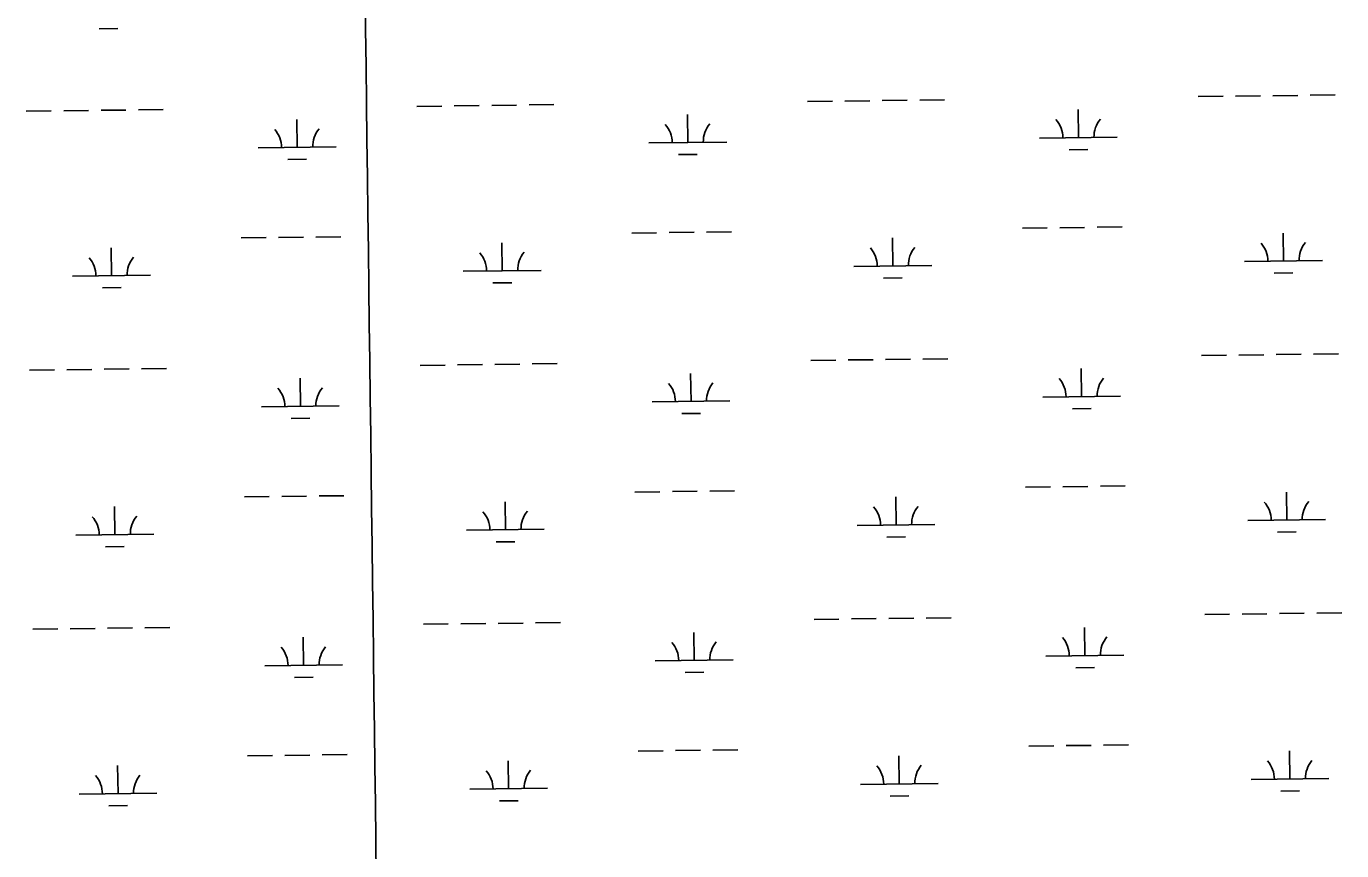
# Model space of a CAD drawing. Extents: x 3715084 to 3753216, y 488173 to 513963.
# Drawn here: x 3739827 to 3741517, y 510126 to 511185 of the extents above; entities that cross this region are included whole.
import ezdxf

# ---------------------------------------------------------------- set-up
doc = ezdxf.new("R2010")
doc.units = 0
doc.layers.add('V-GRID-MAJR', color=7, linetype='Continuous')
doc.layers.add('V-WETL-SWMP', color=7, linetype='Continuous')

msp = doc.modelspace()

# ---------------------------------------------------------------- linework, layer by layer
at = {"layer": 'V-GRID-MAJR'}
msp.add_spline([(3740482.536, 493855.044), (3740405.883, 499912.396), (3740329.19, 505972.83400000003), (3740252.497, 512033.283), (3740252.458, 512036.354)], degree=3, dxfattribs=at)
at = {"layer": 'V-WETL-SWMP'}
for p, q in [((3739920.9514086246, 511181.5145458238), (3739944.9495324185, 511181.81445569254)), ((3741381.024956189, 511095.1132405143), (3741413.0224545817, 511095.5131203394)), ((3741429.021203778, 511095.7130602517), (3741461.0187021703, 511096.1129400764)), ((3741477.0174513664, 511096.3128799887), (3741509.014949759, 511096.7127598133)), ((3740329.2911821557, 511081.969490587), (3740361.288680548, 511082.3693704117)), ((3740377.2874297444, 511082.56931032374), (3740409.284928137, 511082.96919014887)), ((3740425.283677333, 511083.1691300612), (3740457.281175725, 511083.5690098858)), ((3740473.279924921, 511083.76894979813), (3740505.2774233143, 511084.16882962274)), ((3740831.1599453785, 511088.24145568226), (3740863.1574437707, 511088.6413355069)), ((3740879.156192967, 511088.841275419), (3740911.15369136, 511089.2411552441)), ((3740927.152440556, 511089.4410951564), (3740959.149938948, 511089.8409749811)), ((3740975.1486881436, 511090.0409148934), (3741007.1461865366, 511090.44079471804)), ((3741333.028708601, 511094.51342077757), (3741365.026206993, 511094.91330060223)), ((3739827.422418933, 511075.6975254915), (3739859.4199173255, 511076.09740531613)), ((3739875.418666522, 511076.2973452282), (3739907.416164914, 511076.6972250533)), ((3739923.41491411, 511076.89716496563), (3739955.412412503, 511077.2970447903)), ((3739971.411161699, 511077.4969847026), (3740003.4086600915, 511077.89686452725)), ((3740175.345346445, 511029.2996346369), (3740174.895485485, 511065.2968226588)), ((3740677.214109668, 511035.5715997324), (3740676.764248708, 511071.5687877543)), ((3741179.0828728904, 511041.8435648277), (3741178.6330119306, 511077.8407528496)), ((3740125.349255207, 511028.67482241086), (3740225.341437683, 511029.9244468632)), ((3740627.21801843, 511034.94678750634), (3740727.210200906, 511036.1964119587)), ((3741129.0867816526, 511041.21875260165), (3741229.0789641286, 511042.46837705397)), ((3740163.5391124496, 511013.719885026), (3740187.5372362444, 511014.01979489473)), ((3740665.4078756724, 511019.9918501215), (3740689.4059994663, 511020.2917599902)), ((3741167.2766388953, 511026.2638152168), (3741191.274762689, 511026.5637250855)), ((3741155.119313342, 510926.103076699), (3741187.116811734, 510926.50295652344)), ((3741203.11556093, 510926.702896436), (3741235.113059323, 510927.1027762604)), ((3740103.3855393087, 510912.95932677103), (3740135.383037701, 510913.3592065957)), ((3740151.381786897, 510913.5591465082), (3740183.3792852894, 510913.95902633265)), ((3740199.3780344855, 510914.1589662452), (3740231.375532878, 510914.55884606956)), ((3740605.254302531, 510919.23129186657), (3740637.2518009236, 510919.6311716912)), ((3740653.2505501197, 510919.83111160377), (3740685.248048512, 510920.23099142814)), ((3740701.246797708, 510920.4309313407), (3740733.2442961, 510920.8308111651)), ((3740940.652321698, 510876.98921103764), (3740940.2024607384, 510912.98639905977)), ((3741107.1230657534, 510925.5032569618), (3741139.120564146, 510925.9031367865)), ((3741442.521084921, 510883.26117613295), (3741442.0712239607, 510919.2583641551)), ((3739936.914795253, 510864.44528084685), (3739936.464934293, 510900.442468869)), ((3740438.783558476, 510870.7172459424), (3740438.3336975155, 510906.7144339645)), ((3740890.6562304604, 510876.3643988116), (3740990.6484129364, 510877.61402326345)), ((3741392.5249936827, 510882.63636390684), (3741492.517176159, 510883.88598835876)), ((3739886.918704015, 510863.8204686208), (3739986.9108864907, 510865.07009307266)), ((3740388.7874672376, 510870.0924337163), (3740488.7796497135, 510871.3420581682)), ((3740928.846087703, 510861.4094614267), (3740952.8442114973, 510861.70937129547)), ((3741430.7148509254, 510867.68142652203), (3741454.7129747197, 510867.9813363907)), ((3739925.108561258, 510848.86553123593), (3739949.106685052, 510849.1654411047)), ((3740426.97732448, 510855.1374963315), (3740450.9754482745, 510855.43740620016)), ((3740979.3058407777, 510757.3919003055), (3741011.30333917, 510757.7917801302)), ((3741337.185861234, 510761.8644061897), (3741369.1833596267, 510762.2642860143)), ((3741385.1821088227, 510762.46422592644), (3741417.179607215, 510762.8641057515)), ((3741433.1783564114, 510763.06404566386), (3741465.175854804, 510763.46392548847)), ((3741481.174604, 510763.6638654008), (3741513.172102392, 510764.06374522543)), ((3739831.5795715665, 510743.0485109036), (3739863.5770699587, 510743.44839072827)), ((3739879.575819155, 510743.64833064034), (3739911.573317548, 510744.04821046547)), ((3739927.572066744, 510744.24815037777), (3739959.569565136, 510744.6480302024)), ((3739975.568314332, 510744.84797011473), (3740007.565812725, 510745.24784993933)), ((3740333.4483347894, 510749.32047599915), (3740365.4458331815, 510749.72035582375)), ((3740381.4445823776, 510749.9202957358), (3740413.44208077, 510750.32017556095)), ((3740429.4408299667, 510750.5201154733), (3740461.438328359, 510750.9199952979)), ((3740477.437077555, 510751.1199352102), (3740509.4345759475, 510751.5198150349)), ((3740835.317098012, 510755.5924410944), (3740867.3145964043, 510755.99232091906)), ((3740883.3133456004, 510756.1922608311), (3740915.310843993, 510756.59214065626)), ((3740931.3095931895, 510756.79208056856), (3740963.3070915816, 510757.1919603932)), ((3741183.2400255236, 510709.19455023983), (3741182.7901645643, 510745.1917382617)), ((3740179.502499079, 510696.650620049), (3740179.0526381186, 510732.64780807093)), ((3740681.371262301, 510702.9225851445), (3740680.9214013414, 510738.9197731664)), ((3741133.243934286, 510708.5697380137), (3741233.2361167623, 510709.8193624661)), ((3740129.5064078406, 510696.02580782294), (3740229.4985903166, 510697.2754322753)), ((3740631.375171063, 510702.2977729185), (3740731.3673535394, 510703.5473973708)), ((3741171.433791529, 510693.6148006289), (3741195.4319153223, 510693.9147104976)), ((3740167.6962650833, 510681.0708704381), (3740191.6943888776, 510681.3707803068)), ((3740669.565028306, 510687.3428355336), (3740693.5631520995, 510687.64274540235)), ((3741111.2802183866, 510592.85424237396), (3741143.2777167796, 510593.2541221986)), ((3741159.2764659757, 510593.45406211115), (3741191.273964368, 510593.8539419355)), ((3741207.272713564, 510594.0538818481), (3741239.270211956, 510594.4537616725)), ((3740107.542691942, 510580.31031218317), (3740139.5401903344, 510580.71019200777)), ((3740155.5389395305, 510580.91013192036), (3740187.5364379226, 510581.31001174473)), ((3740203.5351871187, 510581.5099516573), (3740235.5326855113, 510581.9098314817)), ((3740442.9407111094, 510538.06823135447), (3740442.490850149, 510574.0654193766)), ((3740609.411455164, 510586.58227727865), (3740641.4089535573, 510586.9821571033)), ((3740657.4077027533, 510587.18209701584), (3740689.4052011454, 510587.5819768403)), ((3740705.4039503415, 510587.7819167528), (3740737.4014487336, 510588.18179657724)), ((3740944.809474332, 510544.3401964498), (3740944.359613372, 510580.3373844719)), ((3741446.678237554, 510550.612161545), (3741446.228376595, 510586.6093495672)), ((3739941.0719478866, 510531.796266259), (3739940.6220869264, 510567.7934542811)), ((3740392.944619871, 510537.4434191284), (3740492.936802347, 510538.6930435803)), ((3740894.813383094, 510543.71538422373), (3740994.80556557, 510544.9650086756)), ((3741396.6821463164, 510549.987349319), (3741496.6743287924, 510551.2369737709)), ((3739891.0758566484, 510531.1714540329), (3739991.0680391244, 510532.4210784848)), ((3740431.134477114, 510522.4884817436), (3740455.1326009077, 510522.7883916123)), ((3740933.0032403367, 510528.76044683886), (3740957.0013641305, 510529.0603567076)), ((3741434.872003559, 510535.03241193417), (3741458.870127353, 510535.33232180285)), ((3739929.265713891, 510516.21651664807), (3739953.263837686, 510516.51642651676)), ((3740839.4742506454, 510422.94342650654), (3740871.471749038, 510423.3433063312)), ((3740887.470498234, 510423.54324624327), (3740919.467996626, 510423.9431260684)), ((3740935.4667458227, 510424.1430659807), (3740967.4642442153, 510424.5429458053)), ((3740983.4629934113, 510424.74288571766), (3741015.4604918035, 510425.14276554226)), ((3741341.3430138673, 510429.2153916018), (3741373.34051226, 510429.61527142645)), ((3741389.3392614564, 510429.8152113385), (3741421.3367598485, 510430.21509116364)), ((3741437.3355090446, 510430.41503107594), (3741469.333007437, 510430.8149109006)), ((3741485.3317566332, 510431.0148508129), (3741517.329255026, 510431.41473063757)), ((3739835.7367242, 510410.39949631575), (3739867.7342225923, 510410.79937614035)), ((3739883.7329717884, 510410.9993160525), (3739915.730470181, 510411.39919587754)), ((3739931.7292193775, 510411.5991357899), (3739963.7267177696, 510411.9990156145)), ((3739979.7254669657, 510412.19895552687), (3740011.7229653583, 510412.59883535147)), ((3740337.6054874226, 510416.6714614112), (3740369.602985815, 510417.0713412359)), ((3740385.601735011, 510417.27128114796), (3740417.5992334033, 510417.6711609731)), ((3740433.5979826, 510417.8711008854), (3740465.5954809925, 510418.27098071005)), ((3740481.5942301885, 510418.47092062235), (3740513.5917285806, 510418.870800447)), ((3740685.5284149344, 510370.27357055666), (3740685.0785539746, 510406.27075857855)), ((3741187.3971781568, 510376.5455356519), (3741186.9473171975, 510412.5427236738)), ((3740183.659651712, 510364.0016054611), (3740183.2097907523, 510399.998793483)), ((3740635.532323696, 510369.6487583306), (3740735.5245061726, 510370.89838278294)), ((3741137.401086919, 510375.92072342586), (3741237.3932693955, 510377.17034787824)), ((3740133.663560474, 510363.3767932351), (3740233.6557429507, 510364.62641768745)), ((3740673.7221809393, 510354.69382094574), (3740697.720304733, 510354.9937308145)), ((3741175.590944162, 510360.96578604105), (3741199.589067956, 510361.26569590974)), ((3740171.853417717, 510348.4218558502), (3740195.851541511, 510348.72176571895)), ((3740613.568607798, 510253.9332626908), (3740645.5661061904, 510254.33314251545)), ((3740661.5648553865, 510254.533082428), (3740693.562353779, 510254.9329622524)), ((3740709.561102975, 510255.13290216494), (3740741.5586013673, 510255.5327819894)), ((3741115.43737102, 510260.2052277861), (3741147.434869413, 510260.6051076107)), ((3741163.433618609, 510260.8050475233), (3741195.4311170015, 510261.20492734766)), ((3741211.4298661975, 510261.40486726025), (3741243.4273645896, 510261.8047470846)), ((3741450.8353901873, 510217.96314695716), (3741450.385529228, 510253.9603349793)), ((3739945.2291005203, 510199.14725167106), (3739944.77923956, 510235.14443969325)), ((3740111.699844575, 510247.66129759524), (3740143.697342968, 510248.0611774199)), ((3740159.696092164, 510248.26111733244), (3740191.6935905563, 510248.66099715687)), ((3740207.6923397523, 510248.8609370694), (3740239.6898381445, 510249.26081689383)), ((3740447.0978637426, 510205.4192167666), (3740446.648002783, 510241.41640478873)), ((3740948.966626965, 510211.6911818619), (3740948.5167660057, 510247.68836988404)), ((3741400.8392989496, 510217.3383347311), (3741500.8314814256, 510218.587959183)), ((3740397.101772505, 510204.79440454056), (3740497.0939549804, 510206.0440289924)), ((3740898.9705357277, 510211.0663696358), (3740998.962718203, 510212.3159940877)), ((3741439.029156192, 510202.38339734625), (3741463.0272799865, 510202.683307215)), ((3739895.233009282, 510198.522439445), (3739995.225191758, 510199.77206389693)), ((3739933.4228665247, 510183.5675020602), (3739957.420990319, 510183.8674119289)), ((3740435.2916297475, 510189.8394671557), (3740459.289753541, 510190.13937702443)), ((3740937.1603929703, 510196.111432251), (3740961.1585167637, 510196.4113421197))]:
    msp.add_line(p, q, dxfattribs=at)
for centre, radius, start, end in [((3741123.8383222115, 511041.6280016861), 35.24628790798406, 359.94418066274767, 41.48783899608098), ((3741234.3155571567, 511043.0086601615), 35.246287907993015, 139.94417775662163, 181.48783608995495), ((3740120.1007957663, 511029.0840714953), 35.24628790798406, 359.94418066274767, 41.48783899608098), ((3740230.5780307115, 511030.4647299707), 35.246287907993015, 139.94417775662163, 181.48783608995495), ((3740621.9695589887, 511035.3560365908), 35.24628790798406, 359.94418066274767, 41.48783899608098), ((3740732.446793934, 511036.7366950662), 35.246287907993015, 139.94417775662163, 181.48783608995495), ((3740383.5390077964, 510870.50168280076), 35.24628790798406, 359.94418066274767, 41.48783899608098), ((3740494.016242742, 510871.8823412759), 35.246287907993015, 139.94417775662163, 181.48783608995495), ((3740885.4077710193, 510876.7736478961), 35.24628790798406, 359.94418066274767, 41.48783899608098), ((3740995.885005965, 510878.15430637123), 35.246287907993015, 139.94417775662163, 181.48783608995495), ((3741387.2765342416, 510883.0456129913), 35.24628790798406, 359.94418066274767, 41.48783899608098), ((3741497.7537691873, 510884.4262714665), 35.246287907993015, 139.94417775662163, 181.48783608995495), ((3739881.6702445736, 510864.2297177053), 35.24628790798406, 359.94418066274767, 41.48783899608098), ((3739992.1474795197, 510865.61037618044), 35.246287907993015, 139.94417775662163, 181.48783608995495), ((3740626.1267116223, 510702.70702200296), 35.24628790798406, 359.94418066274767, 41.48783899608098), ((3740736.6039465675, 510704.08768047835), 35.246287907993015, 139.94417775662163, 181.48783608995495), ((3741127.995474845, 510708.9789870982), 35.24628790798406, 359.94418066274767, 41.48783899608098), ((3741238.4727097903, 510710.35964557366), 35.246287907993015, 139.94417775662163, 181.48783608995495), ((3740124.2579483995, 510696.4350569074), 35.24628790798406, 359.94418066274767, 41.48783899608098), ((3740234.7351833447, 510697.8157153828), 35.246287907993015, 139.94417775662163, 181.48783608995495), ((3741391.433686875, 510550.39659840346), 35.24628790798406, 359.94418066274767, 41.48783899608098), ((3741501.910921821, 510551.7772568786), 35.246287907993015, 139.94417775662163, 181.48783608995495), ((3739885.8273972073, 510531.58070311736), 35.24628790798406, 359.94418066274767, 41.48783899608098), ((3739996.304632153, 510532.9613615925), 35.246287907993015, 139.94417775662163, 181.48783608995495), ((3740387.69616043, 510537.8526682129), 35.24628790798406, 359.94418066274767, 41.48783899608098), ((3740498.1733953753, 510539.23332668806), 35.246287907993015, 139.94417775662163, 181.48783608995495), ((3740889.564923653, 510544.1246333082), 35.24628790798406, 359.94418066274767, 41.48783899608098), ((3741000.042158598, 510545.50529178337), 35.246287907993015, 139.94417775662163, 181.48783608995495), ((3740128.415101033, 510363.78604231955), 35.24628790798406, 359.94418066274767, 41.48783899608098), ((3740238.892335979, 510365.16670079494), 35.246287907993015, 139.94417775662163, 181.48783608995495), ((3740630.283864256, 510370.0580074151), 35.24628790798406, 359.94418066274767, 41.48783899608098), ((3740740.761099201, 510371.4386658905), 35.246287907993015, 139.94417775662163, 181.48783608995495), ((3741132.152627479, 510376.32997251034), 35.24628790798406, 359.94418066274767, 41.48783899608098), ((3741242.629862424, 510377.71063098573), 35.246287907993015, 139.94417775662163, 181.48783608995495), ((3740893.722076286, 510211.4756187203), 35.24628790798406, 359.94418066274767, 41.48783899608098), ((3741004.1993112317, 510212.85627719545), 35.246287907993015, 139.94417775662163, 181.48783608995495), ((3741395.590839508, 510217.7475838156), 35.24628790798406, 359.94418066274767, 41.48783899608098), ((3741506.0680744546, 510219.12824229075), 35.246287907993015, 139.94417775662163, 181.48783608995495), ((3739889.984549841, 510198.9316885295), 35.24628790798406, 359.94418066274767, 41.48783899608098), ((3740000.461784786, 510200.31234700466), 35.246287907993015, 139.94417775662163, 181.48783608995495), ((3740391.8533130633, 510205.20365362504), 35.24628790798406, 359.94418066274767, 41.48783899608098), ((3740502.330548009, 510206.5843121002), 35.246287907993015, 139.94417775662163, 181.48783608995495)]:
    msp.add_arc(centre, radius, start, end, dxfattribs=at)

doc.saveas('drawing.dxf')
